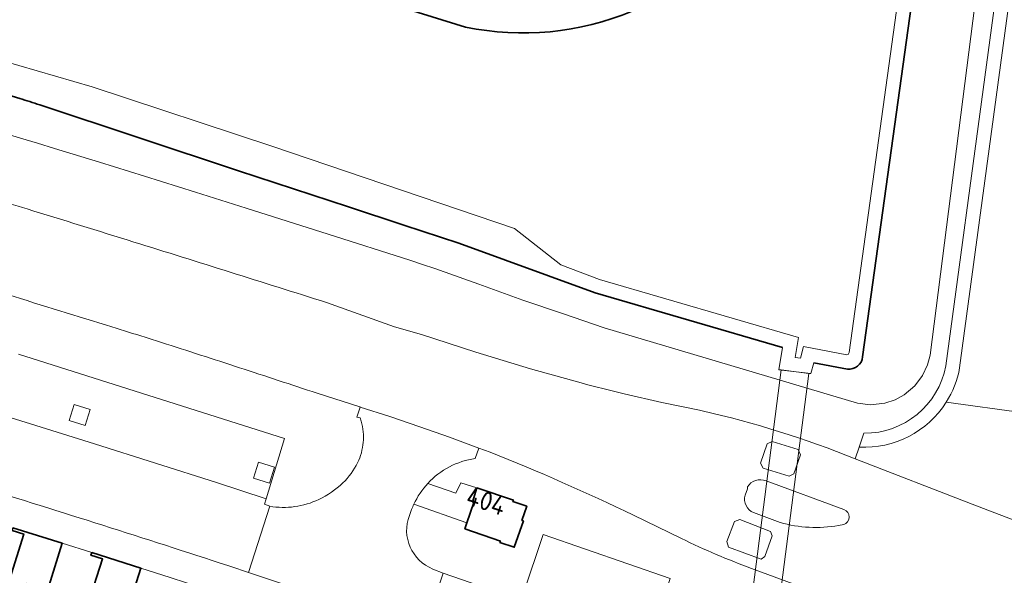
# Model space of a CAD drawing. Extents: x 150256 to 156914, y 461459 to 469481.
# Tile 623 of 656: x 154323 to 154393, y 468409 to 468449. Entities that reach past the tile are written whole.
import ezdxf
from ezdxf.enums import TextEntityAlignment as Align

# ---------------------------------------------------------------- set-up
doc = ezdxf.new("R2010")
doc.units = 0
doc.header["$LTSCALE"] = 0.75
for name, color, linetype, lineweight in [('B-RO-GK-BESCHOEIING-G', 251, 'GK-BESCHOEIING', 35), ('B-RO-GR-GROENVOORZIENING-GV', 251, 'CONTINUOUS', 18), ('B-RO-IE-TERREINAFSCHEIDING_KUNSTMATIG_MUUR-G', 251, 'IE-TERREINAFSCHEIDING-KUNSTMATIG-DICHT', 18), ('B-RO-KW-KUNSTWERK_DUIKER-GV', 251, 'CONTINUOUS', 18), ('B-RO-OG-BEBOUWING-GV', 6, 'CONTINUOUS', 35), ('B-RO-OG-BEBOUWING-T18', 1, 'CONTINUOUS', 18), ('B-RO-OG-TERREIN_CULTUURSCHEIDING-GV', 251, 'CONTINUOUS', 18), ('B-RO-OG-WATER-GV', 251, 'CONTINUOUS', 18), ('B-RO-OG-WATER_SLOOT-GV', 251, 'CONTINUOUS', 18), ('B-RO-VH-VERHARDING_ASFALT-GV', 251, 'CONTINUOUS', 18), ('B-RO-VH-VERHARDING_BETONSTRAATSTEEN-GV', 251, 'CONTINUOUS', 18), ('B-RO-VH-VERHARDING_TEGEL-GV', 251, 'CONTINUOUS', 18)]:
    doc.layers.add(name, color=color, linetype=linetype, lineweight=lineweight)
doc.styles.add('NLCS-ISO-M200-T18', font='NLCS-ISO.ttf', dxfattribs={"height": 360})
doc.linetypes.add('GK-BESCHOEIING', pattern='A,30,-5,[1,NLCS.SHX,S=1,R=0,X=0,Y=0],-5', length=40)
doc.linetypes.add('IE-TERREINAFSCHEIDING-KUNSTMATIG-DICHT', pattern='A,8,-1,[82,NLCS.SHX,S=0.75,R=90,X=0,Y=0],-1', length=10)

msp = doc.modelspace()

# ---------------------------------------------------------------- linework, layer by layer
at = {"layer": 'B-RO-GK-BESCHOEIING-G'}
for points in [[(154354.775, 468448.72), (154335.672, 468454.645), (154316.252, 468460.529), (154296.824, 468466.122), (154278.463, 468471.354), (154267.653, 468474.313)], [(154354.775, 468448.72), (154335.672, 468454.645), (154316.252, 468460.529), (154296.824, 468466.122), (154278.463, 468471.354), (154267.653, 468474.313)], [(154389.221, 468467.801), (154383.29, 468425.02)], [(154389.221, 468467.801), (154383.29, 468425.02)], [(154324.173, 468443.126), (154331.312, 468440.76), (154338.452, 468438.397)], [(154324.173, 468443.126), (154331.312, 468440.76), (154338.452, 468438.397)], [(154338.452, 468438.397), (154342.409, 468437.095), (154346.367, 468435.796)], [(154338.452, 468438.397), (154342.409, 468437.095), (154346.367, 468435.796)], [(154346.367, 468435.796), (154350.325, 468434.498), (154354.285, 468433.204)], [(154346.367, 468435.796), (154350.325, 468434.498), (154354.285, 468433.204)], [(154354.285, 468433.204), (154364.079, 468429.625)], [(154354.285, 468433.204), (154364.079, 468429.625)], [(154364.079, 468429.625), (154377.552, 468425.702)], [(154364.079, 468429.625), (154377.552, 468425.702)], [(154382.216, 468424.15), (154379.781, 468424.607)], [(154382.216, 468424.15), (154379.781, 468424.607)]]:
    msp.add_lwpolyline(points, dxfattribs=at)
for points in [[(154366.729, 468449.865, -0.151667), (154354.775, 468448.72)], [(154366.729, 468449.865, -0.151667), (154354.775, 468448.72)], [(154322.731, 468443.594, 0.003028), (154314.06, 468446.296)], [(154322.731, 468443.594, 0.003028), (154314.06, 468446.296)], [(154324.173, 468443.126, 0.004172), (154322.731, 468443.594)], [(154324.173, 468443.126, 0.004172), (154322.731, 468443.594)], [(154382.216, 468424.15, 0.42802), (154383.29, 468425.02)], [(154382.216, 468424.15, 0.42802), (154383.29, 468425.02)]]:
    msp.add_lwpolyline(points, format="xyb", dxfattribs=at)
at = {"layer": 'B-RO-GR-GROENVOORZIENING-GV'}
for points in [[(154327.784, 468421.236), (154326.639, 468421.597), (154326.279, 468420.452), (154327.424, 468420.092)], [(154327.784, 468421.236), (154326.639, 468421.597), (154326.279, 468420.452), (154327.424, 468420.092)], [(154341.041, 468417.092), (154339.897, 468417.453), (154339.536, 468416.308), (154340.681, 468415.948)], [(154341.041, 468417.092), (154339.897, 468417.453), (154339.536, 468416.308), (154340.681, 468415.948)]]:
    msp.add_lwpolyline(points, close=True, dxfattribs=at)
at = {"layer": 'B-RO-IE-TERREINAFSCHEIDING_KUNSTMATIG_MUUR-G'}
msp.add_lwpolyline([(154377.552, 468425.702), (154377.288, 468424.101), (154379.573, 468423.823), (154379.781, 468424.607)], dxfattribs=at)
msp.add_lwpolyline([(154377.552, 468425.702), (154377.288, 468424.101), (154379.573, 468423.823), (154379.781, 468424.607)], dxfattribs=at)
at = {"layer": 'B-RO-KW-KUNSTWERK_DUIKER-GV'}
msp.add_lwpolyline([(154379.423, 468423.841), (154377.438, 468424.083), (154373.195, 468391.14), (154375.121, 468390.438)], close=True, dxfattribs=at)
msp.add_lwpolyline([(154379.423, 468423.841), (154377.438, 468424.083), (154373.195, 468391.14), (154375.121, 468390.438)], close=True, dxfattribs=at)
at = {"layer": 'B-RO-OG-BEBOUWING-GV'}
for points in [[(154354.871, 468413.106), (154354.721, 468412.669), (154357.274, 468411.791), (154357.239, 468411.689), (154358.262, 468411.34), (154358.92, 468413.243), (154358.815, 468413.278), (154359.16, 468414.29), (154358.166, 468414.629), (154358.202, 468414.733), (154355.588, 468415.608), (154355.274, 468414.593), (154355.371, 468414.559)], [(154354.871, 468413.106), (154354.721, 468412.669), (154357.274, 468411.791), (154357.239, 468411.689), (154358.262, 468411.34), (154358.92, 468413.243), (154358.815, 468413.278), (154359.16, 468414.29), (154358.166, 468414.629), (154358.202, 468414.733), (154355.588, 468415.608), (154355.274, 468414.593), (154355.371, 468414.559)], [(154324.733, 468408.235), (154325.789, 468411.637), (154322.244, 468412.738), (154322.185, 468412.547), (154323.026, 468412.286), (154322.029, 468409.075), (154319.097, 468409.992), (154317.541, 468410.479), (154314.384, 468400.058), (154319.997, 468398.411), (154323.181, 468408.732)], [(154324.733, 468408.235), (154325.789, 468411.637), (154322.244, 468412.738), (154322.185, 468412.547), (154323.026, 468412.286), (154322.029, 468409.075), (154319.097, 468409.992), (154317.541, 468410.479), (154314.384, 468400.058), (154319.997, 468398.411), (154323.181, 468408.732)], [(154327.904, 468410.959), (154327.843, 468410.769), (154328.682, 468410.501), (154327.659, 468407.298), (154324.733, 468408.235), (154323.181, 468408.732), (154319.997, 468398.411), (154325.61, 468396.765), (154328.797, 468406.93), (154330.351, 468406.437), (154331.436, 468409.831)], [(154327.904, 468410.959), (154327.843, 468410.769), (154328.682, 468410.501), (154327.659, 468407.298), (154324.733, 468408.235), (154323.181, 468408.732), (154319.997, 468398.411), (154325.61, 468396.765), (154328.797, 468406.93), (154330.351, 468406.437), (154331.436, 468409.831)]]:
    msp.add_lwpolyline(points, close=True, dxfattribs=at)
at = {"layer": 'B-RO-OG-TERREIN_CULTUURSCHEIDING-GV'}
for points in [[(154393.426, 468466.451), (154388.143, 468425.148), (154387.966, 468424.447), (154387.589, 468423.687), (154387.055, 468422.942), (154386.289, 468422.291), (154385.635, 468421.935), (154384.903, 468421.701), (154383.854, 468421.574), (154382.936, 468421.698), (154364.728, 468427.105), (154361.806, 468428.116), (154358.871, 468429.088), (154355.719, 468430.249), (154352.552, 468431.37), (154351.665, 468431.672), (154350.775, 468431.963), (154344.897, 468433.84), (154339.015, 468435.704), (154335.356, 468436.856), (154331.694, 468438.002), (154328.462, 468439.007), (154325.228, 468440.004), (154324.008, 468440.378), (154322.786, 468440.748), (154316.704, 468442.585)], [(154393.426, 468466.451), (154388.143, 468425.148), (154387.966, 468424.447), (154387.589, 468423.687), (154387.055, 468422.942), (154386.289, 468422.291), (154385.635, 468421.935), (154384.903, 468421.701), (154383.854, 468421.574), (154382.936, 468421.698), (154364.728, 468427.105), (154361.806, 468428.116), (154358.871, 468429.088), (154355.719, 468430.249), (154352.552, 468431.37), (154351.665, 468431.672), (154350.775, 468431.963), (154344.897, 468433.84), (154339.015, 468435.704), (154335.356, 468436.856), (154331.694, 468438.002), (154328.462, 468439.007), (154325.228, 468440.004), (154324.008, 468440.378), (154322.786, 468440.748), (154316.704, 468442.585)], [(154394.877, 468465.888), (154389.279, 468424.385)], [(154389.279, 468424.385), (154394.877, 468465.888)], [(154394.877, 468465.888), (154389.279, 468424.385)], [(154389.279, 468424.385), (154394.877, 468465.888)], [(154390.267, 468424.227), (154395.638, 468464.047)], [(154390.267, 468424.227), (154395.638, 468464.047)], [(154344.767, 468428.927), (154349.671, 468427.194), (154351.597, 468426.624), (154355.506, 468425.354), (154359.441, 468424.166), (154363.076, 468423.151)], [(154344.767, 468428.927), (154349.671, 468427.194), (154351.597, 468426.624), (154355.506, 468425.354), (154359.441, 468424.166), (154363.076, 468423.151)], [(154322.645, 468425.22), (154341.755, 468419.158), (154340.429, 468414.822), (154340.309, 468414.43), (154340.697, 468414.296)], [(154322.645, 468425.22), (154341.755, 468419.158), (154340.429, 468414.822), (154340.309, 468414.43), (154340.697, 468414.296)], [(154347.267, 468420.398), (154347.19, 468420.633), (154346.949, 468420.689), (154347.188, 468421.412), (154347.184, 468421.422), (154347.177, 468421.424), (154344.103, 468422.408)], [(154347.267, 468420.398), (154347.19, 468420.633), (154346.949, 468420.689), (154347.188, 468421.412), (154347.184, 468421.422), (154347.177, 468421.424), (154344.103, 468422.408)], [(154366.172, 468422.362), (154368.868, 468421.744), (154371.58, 468421.193), (154371.764, 468421.145)], [(154366.172, 468422.362), (154368.868, 468421.744), (154371.58, 468421.193), (154371.764, 468421.145)], [(154382.758, 468417.706), (154383.05, 468418.545), (154383.394, 468419.535)], [(154382.758, 468417.706), (154383.05, 468418.545), (154383.394, 468419.535)], [(154383.394, 468419.535), (154383.05, 468418.545)], [(154383.394, 468419.535), (154383.05, 468418.545)], [(154356.53, 468418.185), (154355.732, 468418.463), (154355.468, 468417.724)], [(154356.53, 468418.185), (154355.732, 468418.463), (154355.468, 468417.724)], [(154352.056, 468415.933), (154354.069, 468415.231), (154354.43, 468415.979), (154355.588, 468415.608), (154358.202, 468414.733), (154358.166, 468414.629), (154359.16, 468414.29), (154358.815, 468413.278), (154358.92, 468413.243), (154358.262, 468411.34), (154357.239, 468411.689), (154357.274, 468411.791), (154354.721, 468412.669), (154354.871, 468413.106), (154351.053, 468414.43)], [(154352.056, 468415.933), (154354.069, 468415.231), (154354.43, 468415.979), (154355.588, 468415.608), (154358.202, 468414.733), (154358.166, 468414.629), (154359.16, 468414.29), (154358.815, 468413.278), (154358.92, 468413.243), (154358.262, 468411.34), (154357.239, 468411.689), (154357.274, 468411.791), (154354.721, 468412.669), (154354.871, 468413.106), (154351.053, 468414.43)], [(154350.89, 468414.052), (154350.731, 468413.629)], [(154350.89, 468414.052), (154350.731, 468413.629)], [(154370.283, 468411.968), (154366.834, 468413.653)], [(154370.283, 468411.968), (154366.834, 468413.653)], [(154358.917, 468407.963), (154360.348, 468412.251), (154369.463, 468409.098), (154368.029, 468404.84)], [(154358.917, 468407.963), (154360.348, 468412.251), (154369.463, 468409.098), (154368.029, 468404.84)], [(154352.423, 468409.781), (154353.16, 468409.49), (154358.351, 468407.696)], [(154352.423, 468409.781), (154353.16, 468409.49), (154358.351, 468407.696)], [(154384.571, 468405.604), (154384.108, 468405.812), (154384.359, 468406.496), (154375.322, 468409.827)], [(154384.571, 468405.604), (154384.108, 468405.812), (154384.359, 468406.496), (154375.322, 468409.827)]]:
    msp.add_lwpolyline(points, dxfattribs=at)
for points in [[(154318.019, 468437.25, -0.001327), (154323.267, 468435.649)], [(154318.019, 468437.25, -0.001327), (154323.267, 468435.649)], [(154323.267, 468435.649, -0.001063), (154330.936, 468433.277)], [(154323.267, 468435.649, -0.001063), (154330.936, 468433.277)], [(154330.936, 468433.277, -0.000831), (154337.855, 468431.113)], [(154330.936, 468433.277, -0.000831), (154337.855, 468431.113)], [(154337.855, 468431.113, -0.001135), (154344.767, 468428.927)], [(154337.855, 468431.113, -0.001135), (154344.767, 468428.927)], [(154329.359, 468427.176, 0.000964), (154321.854, 468429.495)], [(154329.359, 468427.176, 0.000964), (154321.854, 468429.495)], [(154331.738, 468426.433, 0.001269), (154329.359, 468427.176)], [(154331.738, 468426.433, 0.001269), (154329.359, 468427.176)], [(154332.926, 468426.057, 0.003545), (154331.738, 468426.433)], [(154332.926, 468426.057, 0.003545), (154331.738, 468426.433)], [(154338.519, 468424.248, 0.001614), (154332.926, 468426.057)], [(154338.519, 468424.248, 0.001614), (154332.926, 468426.057)], [(154344.103, 468422.408, 0.001828), (154338.519, 468424.248)], [(154344.103, 468422.408, 0.001828), (154338.519, 468424.248)], [(154389.279, 468424.385, -0.363012), (154383.394, 468419.535)], [(154383.394, 468419.535, 0.363012), (154389.279, 468424.385)], [(154389.279, 468424.385, -0.363012), (154383.394, 468419.535)], [(154383.394, 468419.535, 0.363012), (154389.279, 468424.385)], [(154389.3, 468421.76, 0.096082), (154390.267, 468424.227)], [(154389.3, 468421.76, 0.096082), (154390.267, 468424.227)], [(154363.076, 468423.151, 0.006833), (154366.172, 468422.362)], [(154363.076, 468423.151, 0.006833), (154366.172, 468422.362)], [(154383.05, 468418.545, 0.271589), (154389.3, 468421.76)], [(154383.05, 468418.545, 0.271589), (154389.3, 468421.76)], [(154371.764, 468421.145, -0.040497), (154382.758, 468417.706)], [(154371.764, 468421.145, -0.040497), (154382.758, 468417.706)], [(154347.413, 468418.883, 0.092378), (154347.267, 468420.398)], [(154347.413, 468418.883, 0.092378), (154347.267, 468420.398)], [(154347.009, 468417.416, 0.092627), (154347.413, 468418.883)], [(154347.009, 468417.416, 0.092627), (154347.413, 468418.883)], [(154366.834, 468413.653, 0.016471), (154356.53, 468418.185)], [(154366.834, 468413.653, 0.016471), (154356.53, 468418.185)], [(154345.95, 468415.969, 0.091803), (154347.009, 468417.416)], [(154345.95, 468415.969, 0.091803), (154347.009, 468417.416)], [(154355.468, 468417.724, 0.172485), (154352.056, 468415.933)], [(154355.468, 468417.724, 0.172485), (154352.056, 468415.933)], [(154344.217, 468414.779, 0.077588), (154345.95, 468415.969)], [(154344.217, 468414.779, 0.077588), (154345.95, 468415.969)], [(154342.495, 468414.262, 0.078312), (154344.217, 468414.779)], [(154342.495, 468414.262, 0.078312), (154344.217, 468414.779)], [(154340.697, 468414.296, 0.078969), (154342.495, 468414.262)], [(154340.697, 468414.296, 0.078969), (154342.495, 468414.262)], [(154351.053, 468414.43, 0.019463), (154350.89, 468414.052)], [(154351.053, 468414.43, 0.019463), (154350.89, 468414.052)], [(154350.731, 468413.629, 0.410096), (154352.423, 468409.781)], [(154350.731, 468413.629, 0.410096), (154352.423, 468409.781)], [(154375.322, 468409.827, -0.026429), (154370.283, 468411.968)], [(154375.322, 468409.827, -0.026429), (154370.283, 468411.968)]]:
    msp.add_lwpolyline(points, format="xyb", dxfattribs=at)
at = {"layer": 'B-RO-OG-WATER-GV'}
for points in [[(154383.29, 468425.02), (154389.221, 468467.801), (154388.254, 468468.111), (154382.324, 468425.331), (154382.254, 468425.2), (154382.169, 468425.176), (154379.053, 468425.761), (154378.83, 468424.921), (154378.444, 468424.968), (154378.683, 468426.414), (154364.391, 468430.576), (154361.623, 468431.634), (154358.283, 468434.258), (154340.842, 468440.162), (154327.933, 468444.417), (154321.341, 468446.339), (154274.648, 468459.794), (154264.605, 468462.133), (154264.288, 468460.856), (154264.521, 468460.785), (154264.432, 468460.436), (154275.179, 468457.794), (154275.175, 468457.781), (154281.541, 468455.735)], [(154383.29, 468425.02), (154389.221, 468467.801), (154388.254, 468468.111), (154382.324, 468425.331), (154382.254, 468425.2), (154382.169, 468425.176), (154379.053, 468425.761), (154378.83, 468424.921), (154378.444, 468424.968), (154378.683, 468426.414), (154364.391, 468430.576), (154361.623, 468431.634), (154358.283, 468434.258), (154340.842, 468440.162), (154327.933, 468444.417), (154321.341, 468446.339), (154274.648, 468459.794), (154264.605, 468462.133), (154264.288, 468460.856), (154264.521, 468460.785), (154264.432, 468460.436), (154275.179, 468457.794), (154275.175, 468457.781), (154281.541, 468455.735)], [(154274.648, 468459.794), (154321.341, 468446.339), (154327.933, 468444.417), (154340.842, 468440.162), (154358.283, 468434.258), (154361.623, 468431.634), (154364.391, 468430.576), (154378.683, 468426.414), (154378.444, 468424.968), (154378.83, 468424.921), (154379.053, 468425.761), (154382.169, 468425.176), (154382.254, 468425.2), (154382.324, 468425.331), (154388.254, 468468.111)], [(154274.648, 468459.794), (154321.341, 468446.339), (154327.933, 468444.417), (154340.842, 468440.162), (154358.283, 468434.258), (154361.623, 468431.634), (154364.391, 468430.576), (154378.683, 468426.414), (154378.444, 468424.968), (154378.83, 468424.921), (154379.053, 468425.761), (154382.169, 468425.176), (154382.254, 468425.2), (154382.324, 468425.331), (154388.254, 468468.111)], [(154354.775, 468448.72), (154335.672, 468454.645)], [(154354.775, 468448.72), (154335.672, 468454.645)], [(154324.173, 468443.126), (154331.312, 468440.76), (154338.452, 468438.397), (154342.409, 468437.095), (154346.367, 468435.796), (154350.325, 468434.498), (154354.285, 468433.204), (154364.079, 468429.625), (154377.552, 468425.702), (154377.288, 468424.101), (154377.438, 468424.083), (154379.423, 468423.841), (154379.573, 468423.823), (154379.781, 468424.607), (154382.216, 468424.15)], [(154324.173, 468443.126), (154331.312, 468440.76), (154338.452, 468438.397), (154342.409, 468437.095), (154346.367, 468435.796), (154350.325, 468434.498), (154354.285, 468433.204), (154364.079, 468429.625), (154377.552, 468425.702), (154377.288, 468424.101), (154377.438, 468424.083), (154379.423, 468423.841), (154379.573, 468423.823), (154379.781, 468424.607), (154382.216, 468424.15)]]:
    msp.add_lwpolyline(points, dxfattribs=at)
for points in [[(154366.729, 468449.865, -0.151667), (154354.775, 468448.72)], [(154366.729, 468449.865, -0.151667), (154354.775, 468448.72)], [(154314.06, 468446.296, -0.003028), (154322.731, 468443.594)], [(154314.06, 468446.296, -0.003028), (154322.731, 468443.594)], [(154322.731, 468443.594, -0.004172), (154324.173, 468443.126)], [(154322.731, 468443.594, -0.004172), (154324.173, 468443.126)], [(154382.216, 468424.15, 0.42802), (154383.29, 468425.02)], [(154382.216, 468424.15, 0.42802), (154383.29, 468425.02)]]:
    msp.add_lwpolyline(points, format="xyb", dxfattribs=at)
at = {"layer": 'B-RO-OG-WATER_SLOOT-GV'}
for points in [[(154389.221, 468467.801), (154383.29, 468425.02)], [(154389.221, 468467.801), (154383.29, 468425.02)], [(154316.704, 468442.585), (154322.786, 468440.748), (154324.008, 468440.378), (154325.228, 468440.004), (154328.462, 468439.007), (154331.694, 468438.002), (154335.356, 468436.856), (154339.015, 468435.704), (154344.897, 468433.84), (154350.775, 468431.963), (154351.665, 468431.672), (154352.552, 468431.37), (154355.719, 468430.249), (154358.871, 468429.088), (154361.806, 468428.116), (154364.728, 468427.105), (154382.936, 468421.698), (154383.854, 468421.574), (154384.903, 468421.701), (154385.635, 468421.935), (154386.289, 468422.291), (154387.055, 468422.942), (154387.589, 468423.687), (154387.966, 468424.447), (154388.143, 468425.148), (154393.426, 468466.451)], [(154316.704, 468442.585), (154322.786, 468440.748), (154324.008, 468440.378), (154325.228, 468440.004), (154328.462, 468439.007), (154331.694, 468438.002), (154335.356, 468436.856), (154339.015, 468435.704), (154344.897, 468433.84), (154350.775, 468431.963), (154351.665, 468431.672), (154352.552, 468431.37), (154355.719, 468430.249), (154358.871, 468429.088), (154361.806, 468428.116), (154364.728, 468427.105), (154382.936, 468421.698), (154383.854, 468421.574), (154384.903, 468421.701), (154385.635, 468421.935), (154386.289, 468422.291), (154387.055, 468422.942), (154387.589, 468423.687), (154387.966, 468424.447), (154388.143, 468425.148), (154393.426, 468466.451)], [(154382.216, 468424.15), (154379.781, 468424.607), (154379.573, 468423.823), (154379.423, 468423.841), (154377.438, 468424.083), (154377.288, 468424.101), (154377.552, 468425.702), (154364.079, 468429.625), (154354.285, 468433.204), (154350.325, 468434.498), (154346.367, 468435.796), (154342.409, 468437.095), (154338.452, 468438.397), (154331.312, 468440.76), (154324.173, 468443.126)], [(154382.216, 468424.15), (154379.781, 468424.607), (154379.573, 468423.823), (154379.423, 468423.841), (154377.438, 468424.083), (154377.288, 468424.101), (154377.552, 468425.702), (154364.079, 468429.625), (154354.285, 468433.204), (154350.325, 468434.498), (154346.367, 468435.796), (154342.409, 468437.095), (154338.452, 468438.397), (154331.312, 468440.76), (154324.173, 468443.126)]]:
    msp.add_lwpolyline(points, dxfattribs=at)
for points in [[(154322.731, 468443.594, 0.003028), (154314.06, 468446.296)], [(154322.731, 468443.594, 0.003028), (154314.06, 468446.296)], [(154324.173, 468443.126, 0.004172), (154322.731, 468443.594)], [(154324.173, 468443.126, 0.004172), (154322.731, 468443.594)], [(154383.29, 468425.02, -0.42802), (154382.216, 468424.15)], [(154383.29, 468425.02, -0.42802), (154382.216, 468424.15)]]:
    msp.add_lwpolyline(points, format="xyb", dxfattribs=at)
at = {"layer": 'B-RO-VH-VERHARDING_ASFALT-GV'}
for points in [[(154323.267, 468435.649, 0.001327), (154318.019, 468437.25)], [(154323.267, 468435.649, 0.001327), (154318.019, 468437.25)], [(154330.936, 468433.277, 0.001063), (154323.267, 468435.649)], [(154330.936, 468433.277, 0.001063), (154323.267, 468435.649)], [(154337.855, 468431.113, 0.000831), (154330.936, 468433.277)], [(154337.855, 468431.113, 0.000831), (154330.936, 468433.277)], [(154344.767, 468428.927, 0.001135), (154337.855, 468431.113)], [(154344.767, 468428.927, 0.001135), (154337.855, 468431.113)], [(154321.854, 468429.495, -0.000964), (154329.359, 468427.176)], [(154321.854, 468429.495, -0.000964), (154329.359, 468427.176)], [(154329.359, 468427.176, -0.001269), (154331.738, 468426.433)], [(154329.359, 468427.176, -0.001269), (154331.738, 468426.433)], [(154331.738, 468426.433, -0.003545), (154332.926, 468426.057)], [(154331.738, 468426.433, -0.003545), (154332.926, 468426.057)], [(154332.926, 468426.057, -0.001614), (154338.519, 468424.248)], [(154332.926, 468426.057, -0.001614), (154338.519, 468424.248)], [(154338.519, 468424.248, -0.001828), (154344.103, 468422.408)], [(154338.519, 468424.248, -0.001828), (154344.103, 468422.408)], [(154366.172, 468422.362, -0.006833), (154363.076, 468423.151)], [(154366.172, 468422.362, -0.006833), (154363.076, 468423.151)], [(154382.758, 468417.706, 0.040497), (154371.764, 468421.145)], [(154382.758, 468417.706, 0.040497), (154371.764, 468421.145)], [(154356.53, 468418.185, -0.016471), (154366.834, 468413.653)], [(154356.53, 468418.185, -0.016471), (154366.834, 468413.653)], [(154375.017, 468415.677, -0.369607), (154376.356, 468416.108)], [(154375.017, 468415.677, -0.369607), (154376.356, 468416.108)], [(154375.46, 468413.832, -0.371178), (154374.847, 468415.08)], [(154375.46, 468413.832, -0.371178), (154374.847, 468415.08)], [(154381.959, 468414.06, -0.712173), (154381.939, 468412.976)], [(154381.959, 468414.06, -0.712173), (154381.939, 468412.976)], [(154381.554, 468412.909, -0.112623), (154377.372, 468413.124)], [(154381.554, 468412.909, -0.112623), (154377.372, 468413.124)], [(154370.283, 468411.968, 0.026429), (154375.322, 468409.827)], [(154370.283, 468411.968, 0.026429), (154375.322, 468409.827)]]:
    msp.add_lwpolyline(points, format="xyb", dxfattribs=at)
for points in [[(154363.076, 468423.151), (154359.441, 468424.166), (154355.506, 468425.354), (154351.597, 468426.624), (154349.671, 468427.194), (154344.767, 468428.927)], [(154363.076, 468423.151), (154359.441, 468424.166), (154355.506, 468425.354), (154351.597, 468426.624), (154349.671, 468427.194), (154344.767, 468428.927)], [(154344.103, 468422.408), (154347.177, 468421.424), (154347.184, 468421.422), (154349.336, 468420.729), (154351.483, 468420.005), (154353.616, 468419.249), (154355.732, 468418.463), (154356.53, 468418.185)], [(154344.103, 468422.408), (154347.177, 468421.424), (154347.184, 468421.422), (154349.336, 468420.729), (154351.483, 468420.005), (154353.616, 468419.249), (154355.732, 468418.463), (154356.53, 468418.185)], [(154371.764, 468421.145), (154371.58, 468421.193), (154368.868, 468421.744), (154366.172, 468422.362)], [(154371.764, 468421.145), (154371.58, 468421.193), (154368.868, 468421.744), (154366.172, 468422.362)], [(154402.824, 468405.909), (154402.993, 468405.81), (154404.542, 468405.247), (154405.988, 468408.592), (154404.138, 468409.351), (154399.243, 468411.306), (154396.359, 468412.442), (154391.172, 468414.449), (154382.758, 468417.706)], [(154402.824, 468405.909), (154402.993, 468405.81), (154404.542, 468405.247), (154405.988, 468408.592), (154404.138, 468409.351), (154399.243, 468411.306), (154396.359, 468412.442), (154391.172, 468414.449), (154382.758, 468417.706)], [(154376.356, 468416.108), (154381.959, 468414.06)], [(154376.356, 468416.108), (154381.959, 468414.06)], [(154374.847, 468415.08), (154375.016, 468415.55), (154375.017, 468415.677)], [(154374.847, 468415.08), (154375.016, 468415.55), (154375.017, 468415.677)], [(154377.372, 468413.124), (154375.46, 468413.832)], [(154377.372, 468413.124), (154375.46, 468413.832)], [(154366.834, 468413.653), (154370.283, 468411.968)], [(154366.834, 468413.653), (154370.283, 468411.968)], [(154381.939, 468412.976), (154381.554, 468412.909)], [(154381.939, 468412.976), (154381.554, 468412.909)], [(154375.322, 468409.827), (154384.359, 468406.496), (154389.758, 468404.378), (154398.88, 468400.802), (154398.87, 468400.778), (154398.888, 468400.799), (154399.62, 468400.5), (154400.653, 468400.087), (154402.469, 468399.367), (154403.648, 468402.934), (154402.148, 468403.564), (154399.226, 468404.786)], [(154375.322, 468409.827), (154384.359, 468406.496), (154389.758, 468404.378), (154398.88, 468400.802), (154398.87, 468400.778), (154398.888, 468400.799), (154399.62, 468400.5), (154400.653, 468400.087), (154402.469, 468399.367), (154403.648, 468402.934), (154402.148, 468403.564), (154399.226, 468404.786)]]:
    msp.add_lwpolyline(points, dxfattribs=at)
for points in [[(154376.162, 468417.038), (154378.017, 468416.448), (154378.355, 468416.627), (154378.839, 468417.98), (154378.656, 468418.357), (154376.8, 468418.947), (154376.445, 468418.786), (154375.957, 468417.393)], [(154376.162, 468417.038), (154375.957, 468417.393), (154376.445, 468418.786), (154376.8, 468418.947), (154378.656, 468418.357), (154378.839, 468417.98), (154378.355, 468416.627), (154378.017, 468416.448)], [(154376.162, 468417.038), (154378.017, 468416.448), (154378.355, 468416.627), (154378.839, 468417.98), (154378.656, 468418.357), (154376.8, 468418.947), (154376.445, 468418.786), (154375.957, 468417.393)], [(154376.162, 468417.038), (154375.957, 468417.393), (154376.445, 468418.786), (154376.8, 468418.947), (154378.656, 468418.357), (154378.839, 468417.98), (154378.355, 468416.627), (154378.017, 468416.448)], [(154376.68, 468412.485), (154374.475, 468413.336), (154374.092, 468413.189), (154373.53, 468411.753), (154373.66, 468411.35), (154375.997, 468410.5), (154376.279, 468410.677), (154376.797, 468412.155)], [(154376.68, 468412.485), (154376.797, 468412.155), (154376.279, 468410.677), (154375.997, 468410.5), (154373.66, 468411.35), (154373.53, 468411.753), (154374.092, 468413.189), (154374.475, 468413.336)], [(154376.68, 468412.485), (154374.475, 468413.336), (154374.092, 468413.189), (154373.53, 468411.753), (154373.66, 468411.35), (154375.997, 468410.5), (154376.279, 468410.677), (154376.797, 468412.155)], [(154376.68, 468412.485), (154376.797, 468412.155), (154376.279, 468410.677), (154375.997, 468410.5), (154373.66, 468411.35), (154373.53, 468411.753), (154374.092, 468413.189), (154374.475, 468413.336)]]:
    msp.add_lwpolyline(points, close=True, dxfattribs=at)
at = {"layer": 'B-RO-VH-VERHARDING_BETONSTRAATSTEEN-GV'}
for points in [[(154389.3, 468421.76), (154394.892, 468421.009), (154395.05, 468422.218), (154395.44, 468422.241), (154395.447, 468422.241), (154396.127, 468427.209), (154396.536, 468430.142), (154398.314, 468443.418), (154399.82, 468454.231), (154401.212, 468464.734), (154404.078, 468485.991), (154405.372, 468495.422), (154404.99, 468495.5), (154405.052, 468495.969), (154400.067, 468496.665), (154400.028, 468496.384), (154400.009, 468496.414), (154396.709, 468471.76), (154396.696, 468471.743)], [(154389.3, 468421.76), (154394.892, 468421.009), (154395.05, 468422.218), (154395.44, 468422.241), (154395.447, 468422.241), (154396.127, 468427.209), (154396.536, 468430.142), (154398.314, 468443.418), (154399.82, 468454.231), (154401.212, 468464.734), (154404.078, 468485.991), (154405.372, 468495.422), (154404.99, 468495.5), (154405.052, 468495.969), (154400.067, 468496.665), (154400.028, 468496.384), (154400.009, 468496.414), (154396.709, 468471.76), (154396.696, 468471.743)], [(154396.63, 468471.519), (154395.638, 468464.047), (154390.267, 468424.227)], [(154396.63, 468471.519), (154395.638, 468464.047), (154390.267, 468424.227)], [(154338.817, 468409.658), (154339.176, 468409.538), (154340.697, 468414.296), (154340.309, 468414.43), (154340.429, 468414.822), (154336.865, 468415.991), (154328.118, 468418.773), (154318.194, 468421.858), (154306.998, 468425.249), (154296.545, 468428.285), (154285.98, 468431.289), (154270.385, 468435.556), (154270.273, 468435.141), (154268.453, 468435.648), (154266.792, 468436.087), (154266.047, 468436.296)], [(154338.817, 468409.658), (154339.176, 468409.538), (154340.697, 468414.296), (154340.309, 468414.43), (154340.429, 468414.822), (154336.865, 468415.991), (154328.118, 468418.773), (154318.194, 468421.858), (154306.998, 468425.249), (154296.545, 468428.285), (154285.98, 468431.289), (154270.385, 468435.556), (154270.273, 468435.141), (154268.453, 468435.648), (154266.792, 468436.087), (154266.047, 468436.296)], [(154394.666, 468419.251), (154394.892, 468421.009), (154389.3, 468421.76)], [(154394.666, 468419.251), (154394.892, 468421.009), (154389.3, 468421.76)], [(154355.468, 468417.724), (154355.732, 468418.463), (154353.616, 468419.249), (154351.483, 468420.005), (154349.336, 468420.729), (154347.184, 468421.422), (154347.188, 468421.412), (154346.949, 468420.689), (154347.19, 468420.633), (154347.267, 468420.398)], [(154355.468, 468417.724), (154355.732, 468418.463), (154353.616, 468419.249), (154351.483, 468420.005), (154349.336, 468420.729), (154347.184, 468421.422), (154347.188, 468421.412), (154346.949, 468420.689), (154347.19, 468420.633), (154347.267, 468420.398)], [(154383.05, 468418.545), (154382.758, 468417.706), (154391.172, 468414.449), (154396.359, 468412.442), (154396.645, 468413.15), (154396.302, 468413.3)], [(154383.05, 468418.545), (154382.758, 468417.706), (154391.172, 468414.449), (154396.359, 468412.442), (154396.645, 468413.15), (154396.302, 468413.3)], [(154381.959, 468414.06), (154376.356, 468416.108)], [(154381.959, 468414.06), (154376.356, 468416.108)], [(154375.017, 468415.677), (154375.016, 468415.55), (154374.847, 468415.08)], [(154375.017, 468415.677), (154375.016, 468415.55), (154374.847, 468415.08)], [(154340.697, 468414.296), (154339.176, 468409.538), (154351.079, 468405.581), (154351.776, 468405.352), (154353.16, 468409.49)], [(154340.697, 468414.296), (154339.176, 468409.538), (154351.079, 468405.581), (154351.776, 468405.352), (154353.16, 468409.49)], [(154350.731, 468413.629), (154350.89, 468414.052)], [(154350.731, 468413.629), (154350.89, 468414.052)], [(154375.46, 468413.832), (154377.372, 468413.124)], [(154375.46, 468413.832), (154377.372, 468413.124)], [(154381.554, 468412.909), (154381.939, 468412.976)], [(154381.554, 468412.909), (154381.939, 468412.976)], [(154353.16, 468409.49), (154352.423, 468409.781)], [(154353.16, 468409.49), (154352.423, 468409.781)], [(154358.351, 468407.696), (154353.16, 468409.49), (154351.776, 468405.352), (154352.138, 468405.234), (154359.812, 468402.601), (154367.478, 468399.947), (154368.916, 468404.048)], [(154358.351, 468407.696), (154353.16, 468409.49), (154351.776, 468405.352), (154352.138, 468405.234), (154359.812, 468402.601), (154367.478, 468399.947), (154368.916, 468404.048)]]:
    msp.add_lwpolyline(points, dxfattribs=at)
for points in [[(154390.267, 468424.227, -0.096082), (154389.3, 468421.76)], [(154390.267, 468424.227, -0.096082), (154389.3, 468421.76)], [(154389.3, 468421.76, -0.271589), (154383.05, 468418.545)], [(154389.3, 468421.76, -0.271589), (154383.05, 468418.545)], [(154347.267, 468420.398, -0.092378), (154347.413, 468418.883)], [(154347.267, 468420.398, -0.092378), (154347.413, 468418.883)], [(154347.413, 468418.883, -0.092627), (154347.009, 468417.416)], [(154347.413, 468418.883, -0.092627), (154347.009, 468417.416)], [(154347.009, 468417.416, -0.091803), (154345.95, 468415.969)], [(154347.009, 468417.416, -0.091803), (154345.95, 468415.969)], [(154352.056, 468415.933, -0.172485), (154355.468, 468417.724)], [(154352.056, 468415.933, -0.172485), (154355.468, 468417.724)], [(154345.95, 468415.969, -0.077588), (154344.217, 468414.779)], [(154345.95, 468415.969, -0.077588), (154344.217, 468414.779)], [(154351.053, 468414.43, -0.079048), (154352.056, 468415.933)], [(154351.053, 468414.43, -0.079048), (154352.056, 468415.933)], [(154376.356, 468416.108, 0.369607), (154375.017, 468415.677)], [(154376.356, 468416.108, 0.369607), (154375.017, 468415.677)], [(154320.811, 468415.393, -0.00221), (154329.827, 468412.565)], [(154320.811, 468415.393, -0.00221), (154329.827, 468412.565)], [(154344.217, 468414.779, -0.078312), (154342.495, 468414.262)], [(154344.217, 468414.779, -0.078312), (154342.495, 468414.262)], [(154374.847, 468415.08, 0.371178), (154375.46, 468413.832)], [(154374.847, 468415.08, 0.371178), (154375.46, 468413.832)], [(154342.495, 468414.262, -0.078969), (154340.697, 468414.296)], [(154342.495, 468414.262, -0.078969), (154340.697, 468414.296)], [(154350.89, 468414.052, -0.019463), (154351.053, 468414.43)], [(154350.89, 468414.052, -0.019463), (154351.053, 468414.43)], [(154381.939, 468412.976, 0.712173), (154381.959, 468414.06)], [(154381.939, 468412.976, 0.712173), (154381.959, 468414.06)], [(154352.423, 468409.781, -0.410096), (154350.731, 468413.629)], [(154352.423, 468409.781, -0.410096), (154350.731, 468413.629)], [(154377.372, 468413.124, 0.112623), (154381.554, 468412.909)], [(154377.372, 468413.124, 0.112623), (154381.554, 468412.909)], [(154329.827, 468412.565, -0.00231), (154338.817, 468409.658)], [(154329.827, 468412.565, -0.00231), (154338.817, 468409.658)]]:
    msp.add_lwpolyline(points, format="xyb", dxfattribs=at)
at = {"layer": 'B-RO-VH-VERHARDING_TEGEL-GV'}
for points in [[(154271.56, 468439.888), (154270.385, 468435.556), (154285.98, 468431.289), (154296.545, 468428.285), (154306.998, 468425.249), (154318.194, 468421.858), (154328.118, 468418.773), (154336.865, 468415.991), (154340.429, 468414.822)], [(154271.56, 468439.888), (154270.385, 468435.556), (154285.98, 468431.289), (154296.545, 468428.285), (154306.998, 468425.249), (154318.194, 468421.858), (154328.118, 468418.773), (154336.865, 468415.991), (154340.429, 468414.822)], [(154340.429, 468414.822), (154341.755, 468419.158), (154322.645, 468425.22)], [(154340.429, 468414.822), (154341.755, 468419.158), (154322.645, 468425.22)], [(154355.588, 468415.608), (154354.43, 468415.979), (154354.069, 468415.231), (154352.056, 468415.933)], [(154355.588, 468415.608), (154354.43, 468415.979), (154354.069, 468415.231), (154352.056, 468415.933)], [(154351.053, 468414.43), (154354.871, 468413.106), (154355.371, 468414.559), (154355.274, 468414.593), (154355.588, 468415.608)], [(154351.053, 468414.43), (154354.871, 468413.106), (154355.371, 468414.559), (154355.274, 468414.593), (154355.588, 468415.608)], [(154322.244, 468412.738), (154325.789, 468411.637), (154327.904, 468410.959), (154331.436, 468409.831), (154333.54, 468409.168), (154337.07, 468408.018), (154339.159, 468407.331), (154342.69, 468406.174), (154344.793, 468405.483), (154348.316, 468404.304), (154350.403, 468403.604), (154353.917, 468402.415), (154355.991, 468401.695), (154359.507, 468400.481), (154361.568, 468399.777), (154365.065, 468398.572), (154367.149, 468397.83), (154369.714, 468396.917)], [(154322.244, 468412.738), (154325.789, 468411.637), (154327.904, 468410.959), (154331.436, 468409.831), (154333.54, 468409.168), (154337.07, 468408.018), (154339.159, 468407.331), (154342.69, 468406.174), (154344.793, 468405.483), (154348.316, 468404.304), (154350.403, 468403.604), (154353.917, 468402.415), (154355.991, 468401.695), (154359.507, 468400.481), (154361.568, 468399.777), (154365.065, 468398.572), (154367.149, 468397.83), (154369.714, 468396.917)], [(154339.176, 468409.538), (154338.817, 468409.658)], [(154339.176, 468409.538), (154338.817, 468409.658)], [(154368.244, 468399.674), (154367.478, 468399.947), (154359.812, 468402.601), (154352.138, 468405.234), (154351.776, 468405.352), (154351.079, 468405.581), (154339.176, 468409.538)], [(154368.244, 468399.674), (154367.478, 468399.947), (154359.812, 468402.601), (154352.138, 468405.234), (154351.776, 468405.352), (154351.079, 468405.581), (154339.176, 468409.538)]]:
    msp.add_lwpolyline(points, dxfattribs=at)
for points in [[(154327.784, 468421.236), (154327.424, 468420.092), (154326.279, 468420.452), (154326.639, 468421.597)], [(154327.784, 468421.236), (154327.424, 468420.092), (154326.279, 468420.452), (154326.639, 468421.597)], [(154341.041, 468417.092), (154340.681, 468415.948), (154339.536, 468416.308), (154339.897, 468417.453)], [(154341.041, 468417.092), (154340.681, 468415.948), (154339.536, 468416.308), (154339.897, 468417.453)], [(154368.029, 468404.84), (154369.463, 468409.098), (154360.348, 468412.251), (154358.917, 468407.963)], [(154368.029, 468404.84), (154369.463, 468409.098), (154360.348, 468412.251), (154358.917, 468407.963)]]:
    msp.add_lwpolyline(points, close=True, dxfattribs=at)
for points in [[(154352.056, 468415.933, 0.079048), (154351.053, 468414.43)], [(154352.056, 468415.933, 0.079048), (154351.053, 468414.43)], [(154329.827, 468412.565, 0.00221), (154320.811, 468415.393)], [(154329.827, 468412.565, 0.00221), (154320.811, 468415.393)], [(154338.817, 468409.658, 0.00231), (154329.827, 468412.565)], [(154338.817, 468409.658, 0.00231), (154329.827, 468412.565)]]:
    msp.add_lwpolyline(points, format="xyb", dxfattribs=at)

# ---------------------------------------------------------------- texts
at = {"layer": 'B-RO-OG-BEBOUWING-T18', "style": 'NLCS-ISO-M200-T18'}
msp.add_text('404', height=1.35, rotation=341.8, dxfattribs=at).set_placement((154356.255, 468414.668), align=Align.MIDDLE)
msp.add_text('404', height=1.35, rotation=341.8, dxfattribs=at).set_placement((154356.255, 468414.668), align=Align.MIDDLE)

doc.saveas('drawing.dxf')
